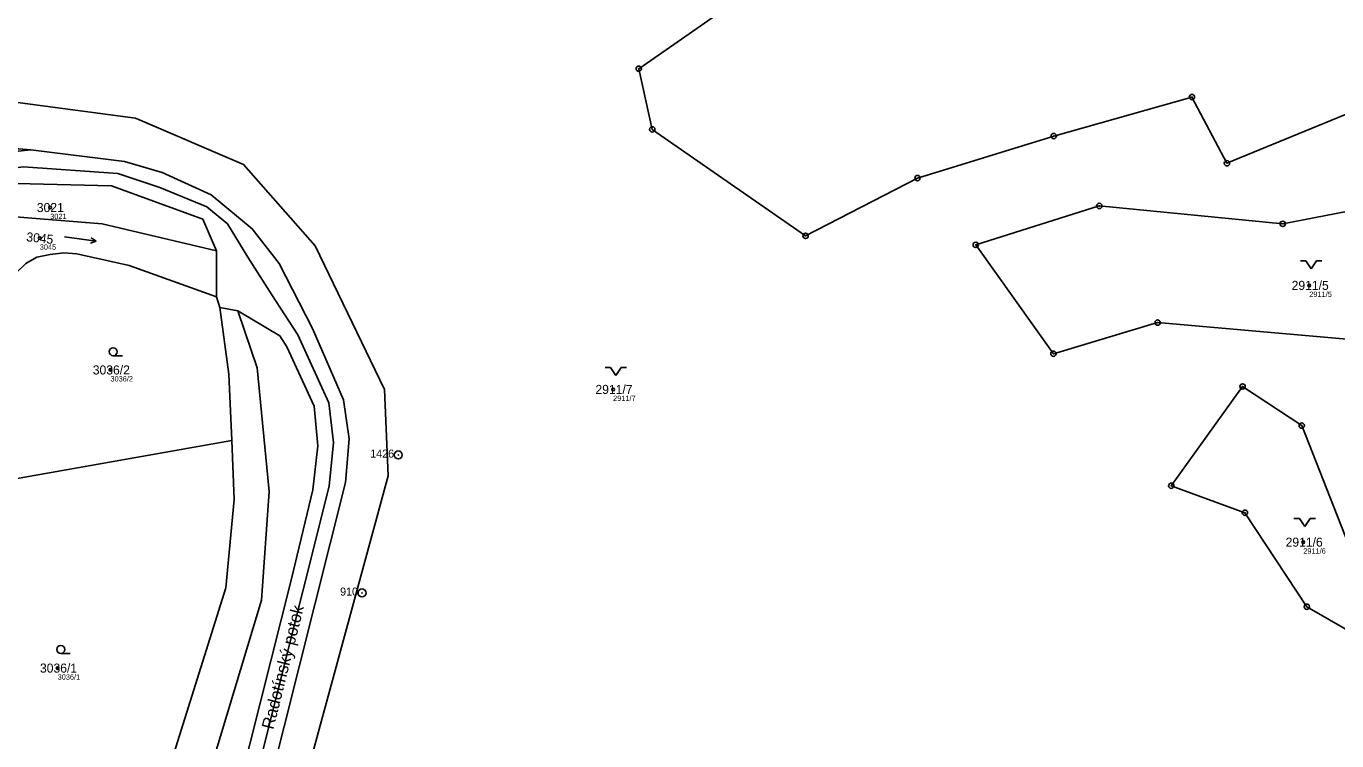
# Model space of a CAD drawing. Extents: x -751550 to -746116, y -1055108 to -1050700.
# Drawn here: x -751409.2 to -751163.6, y -1051881.3 to -1051747.6 of the extents above; entities that cross this region are included whole.
import ezdxf

# ---------------------------------------------------------------- set-up
doc = ezdxf.new("R2010")
doc.units = 0
for name, color, linetype in [('Definiční body', 7, 'Continuous'), ('Hranice parcel', 7, 'Continuous'), ('Parcelní čísla', 7, 'Continuous'), ('Polygon parcely', 7, 'Continuous'), ('Pop  PČ popisy', 7, 'Continuous'), ('Značky bodu BP', 7, 'Continuous'), ('Značky kultur', 7, 'Continuous')]:
    doc.layers.add(name, color=color, linetype=linetype)

msp = doc.modelspace()

# ---------------------------------------------------------------- linework, layer by layer
at = {"layer": 'Definiční body'}
for centre in [(-751404.74, -1051781.5), (-751406.7, -1051787.23), (-751168.75, -1051796.08), (-751393.45, -1051811.91), (-751299.24, -1051815.56), (-751169.88, -1051844.16), (-751403.35, -1051867.74)]:
    msp.add_circle(centre, 0.25, dxfattribs=at)
at = {"layer": 'Hranice parcel'}
for p, q in [((-751435.66, -1051768.43), (-751408.4, -1051770.72)), ((-751436.49, -1051773.66), (-751408.4, -1051770.72)), ((-751373.59, -1051798.23), (-751373.6, -1051789.62)), ((-751372.97, -1051800.22), (-751373.59, -1051798.23)), ((-751369.6, -1051800.86), (-751372.97, -1051800.22)), ((-751372.97, -1051800.22), (-751371.24, -1051812.71)), ((-751365.97, -1051811.52), (-751369.6, -1051800.86)), ((-751371.24, -1051812.71), (-751370.72, -1051825.15)), ((-751370.72, -1051825.15), (-751411.64, -1051832.39))]:
    msp.add_line(p, q, dxfattribs=at)
for points in [[(-751160.37, -1051567.87), (-751184.82, -1051573.32), (-751225.21, -1051588.35), (-751223.98, -1051617.78), (-751244.16, -1051642.39), (-751232.69, -1051653.27), (-751213.16, -1051633.4), (-751176.03, -1051599.95), (-751164.9, -1051596.71), (-751173.44, -1051620.45), (-751161.36, -1051660.05), (-751172.79, -1051668.8), (-751199.33, -1051682.78), (-751197.68, -1051690.39), (-751233.9, -1051713.42), (-751294.43, -1051755.5), (-751291.89, -1051766.86), (-751263.15, -1051786.8), (-751242.18, -1051775.99), (-751216.65, -1051768.11), (-751190.75, -1051760.82), (-751184.18, -1051773.22), (-751131.69, -1051751.65)], [(-751341.41, -1051831.71), (-751342.07, -1051815.55), (-751355.07, -1051788.67), (-751368.5, -1051773.45), (-751388.74, -1051764.75), (-751422.16, -1051760.31)], [(-751408.4, -1051770.72), (-751390.83, -1051772.86), (-751383.74, -1051774.93), (-751374.57, -1051779.12), (-751366.87, -1051785.47), (-751361.85, -1051791.98), (-751355.58, -1051804.15), (-751349.8, -1051817.48)], [(-751352.52, -1051818.1), (-751358.31, -1051805.36), (-751363.19, -1051797.82), (-751367.72, -1051790.8), (-751371.52, -1051784.56), (-751375.36, -1051781.39), (-751384.22, -1051777.73), (-751392.04, -1051775.15), (-751409.73, -1051773.86), (-751436.81, -1051777.27)], [(-751173.73, -1051784.56), (-751208.11, -1051781.21), (-751231.28, -1051788.49), (-751216.71, -1051808.87), (-751197.19, -1051803.04), (-751152.5, -1051806.98), (-751099.29, -1051774.95), (-751107.6, -1051771.75), (-751173.73, -1051784.56)], [(-751373.6, -1051789.62), (-751376.16, -1051783.65), (-751393.24, -1051777.43), (-751411.05, -1051777), (-751437.12, -1051780.88)], [(-751412.79, -1051783.13), (-751394.99, -1051784.56), (-751373.6, -1051789.62)], [(-751373.59, -1051798.23), (-751389.95, -1051792.35), (-751399.77, -1051790.15), (-751402.19, -1051789.97), (-751404.73, -1051790.27), (-751407.22, -1051790.78), (-751409.31, -1051791.99), (-751411.21, -1051793.81)], [(-751355.24, -1051818.71), (-751360.36, -1051807.6), (-751361.72, -1051805.54), (-751369.6, -1051800.86)], [(-751371.67, -1051998.86), (-751364.82, -1051995.38), (-751364.42, -1051992.89), (-751365.94, -1051990.97), (-751383.98, -1051981.88), (-751393.72, -1051974.52), (-751399.72, -1051961.25), (-751398.94, -1051951.8), (-751386.82, -1051922.83), (-751381.88, -1051910.51), (-751365.12, -1051855.03), (-751363.71, -1051834.69), (-751365.97, -1051811.52)], [(-751181.26, -1051815.01), (-751194.62, -1051833.6), (-751180.82, -1051838.64), (-751169.21, -1051856.24), (-751147.52, -1051868.66), (-751144.48, -1051864.33), (-751160.79, -1051846.15), (-751170.17, -1051822.34), (-751181.26, -1051815.01)], [(-751347.33, -1051985.37), (-751377.56, -1051973.21), (-751381.55, -1051969.26), (-751383.7, -1051965.26), (-751383.28, -1051958.99), (-751376.29, -1051936.07), (-751373.53, -1051925.77), (-751372.23, -1051912.59), (-751352.48, -1051833.68), (-751351.63, -1051825.47), (-751352.52, -1051818.1)], [(-751349.8, -1051817.48), (-751348.7, -1051824.81), (-751349.42, -1051832.99), (-751369.51, -1051912.97), (-751371.06, -1051925.42), (-751373.08, -1051932.19)], [(-751348.2, -1051987.67), (-751378.3, -1051974.69), (-751384.01, -1051970), (-751385.87, -1051965.44), (-751385.26, -1051959.27), (-751378.39, -1051936.37), (-751376, -1051926.12), (-751374.96, -1051912.21), (-751359.51, -1051851.01), (-751355.53, -1051834.37), (-751354.55, -1051826.13), (-751355.24, -1051818.71)], [(-751370.72, -1051825.15), (-751370.24, -1051836.17), (-751371.84, -1051852.74), (-751389.17, -1051908.03), (-751396.56, -1051925.04), (-751403.55, -1051944.98), (-751408.26, -1051951.47), (-751408.97, -1051954.07), (-751402.59, -1051973.55), (-751397.28, -1051978.96), (-751388.2, -1051987.78), (-751371.67, -1051998.86)], [(-751362.83, -1051920.27), (-751360.27, -1051900.98), (-751341.41, -1051831.71)]]:
    msp.add_lwpolyline(points, dxfattribs=at)
at = {"layer": 'Polygon parcely'}
for points in [[(-751131.69, -1051751.65), (-751184.18, -1051773.22), (-751190.75, -1051760.82), (-751216.65, -1051768.11), (-751242.18, -1051775.99), (-751263.15, -1051786.8), (-751291.89, -1051766.86), (-751294.43, -1051755.5), (-751233.9, -1051713.42), (-751197.68, -1051690.39), (-751199.33, -1051682.78), (-751172.79, -1051668.8), (-751161.36, -1051660.05), (-751173.44, -1051620.45), (-751164.9, -1051596.71), (-751176.03, -1051599.95), (-751213.16, -1051633.4), (-751232.69, -1051653.27), (-751244.16, -1051642.39), (-751223.98, -1051617.78), (-751225.21, -1051588.35), (-751184.82, -1051573.32), (-751160.37, -1051567.87)], [(-751160.37, -1051567.87), (-751184.82, -1051573.32), (-751225.21, -1051588.35), (-751223.98, -1051617.78), (-751244.16, -1051642.39), (-751232.69, -1051653.27), (-751213.16, -1051633.4), (-751176.03, -1051599.95), (-751164.9, -1051596.71), (-751173.44, -1051620.45), (-751161.36, -1051660.05), (-751172.79, -1051668.8), (-751199.33, -1051682.78), (-751197.68, -1051690.39), (-751233.9, -1051713.42), (-751294.43, -1051755.5), (-751291.89, -1051766.86), (-751263.15, -1051786.8), (-751242.18, -1051775.99), (-751216.65, -1051768.11), (-751190.75, -1051760.82), (-751184.18, -1051773.22), (-751131.69, -1051751.65)], [(-751422.16, -1051760.31), (-751388.74, -1051764.75), (-751368.5, -1051773.45), (-751355.07, -1051788.67), (-751342.07, -1051815.55), (-751341.41, -1051831.71), (-751360.27, -1051900.98)], [(-751341.41, -1051831.71), (-751342.07, -1051815.55), (-751355.07, -1051788.67), (-751368.5, -1051773.45), (-751388.74, -1051764.75), (-751422.16, -1051760.31)], [(-751435.66, -1051768.43), (-751408.4, -1051770.72), (-751390.83, -1051772.86), (-751383.74, -1051774.93), (-751374.57, -1051779.12), (-751366.87, -1051785.47), (-751361.85, -1051791.98), (-751355.58, -1051804.15), (-751349.8, -1051817.48), (-751348.7, -1051824.81), (-751349.42, -1051832.99), (-751369.51, -1051912.97)], [(-751369.51, -1051912.97), (-751349.42, -1051832.99), (-751348.7, -1051824.81), (-751349.8, -1051817.48), (-751355.58, -1051804.15), (-751361.85, -1051791.98), (-751366.87, -1051785.47), (-751374.57, -1051779.12), (-751383.74, -1051774.93), (-751390.83, -1051772.86), (-751408.4, -1051770.72), (-751436.49, -1051773.66)], [(-751409.73, -1051773.86), (-751392.04, -1051775.15), (-751384.22, -1051777.73), (-751375.36, -1051781.39), (-751371.52, -1051784.56), (-751367.72, -1051790.8), (-751363.19, -1051797.82), (-751358.31, -1051805.36), (-751352.52, -1051818.1), (-751351.63, -1051825.47), (-751352.48, -1051833.68), (-751372.23, -1051912.59)], [(-751372.23, -1051912.59), (-751352.48, -1051833.68), (-751351.63, -1051825.47), (-751352.52, -1051818.1), (-751358.31, -1051805.36), (-751363.19, -1051797.82), (-751367.72, -1051790.8), (-751371.52, -1051784.56), (-751375.36, -1051781.39), (-751384.22, -1051777.73), (-751392.04, -1051775.15), (-751409.73, -1051773.86)], [(-751411.05, -1051777), (-751393.24, -1051777.43), (-751376.16, -1051783.65), (-751373.6, -1051789.62), (-751373.59, -1051798.23), (-751372.97, -1051800.22), (-751369.6, -1051800.86), (-751361.72, -1051805.54), (-751360.36, -1051807.6), (-751355.24, -1051818.71), (-751354.55, -1051826.13), (-751355.53, -1051834.37), (-751359.51, -1051851.01), (-751374.96, -1051912.21)], [(-751381.88, -1051910.51), (-751365.12, -1051855.03), (-751363.71, -1051834.69), (-751365.97, -1051811.52), (-751369.6, -1051800.86), (-751372.97, -1051800.22), (-751371.24, -1051812.71), (-751370.72, -1051825.15), (-751370.24, -1051836.17), (-751371.84, -1051852.74), (-751389.17, -1051908.03)], [(-751374.96, -1051912.21), (-751359.51, -1051851.01), (-751355.53, -1051834.37), (-751354.55, -1051826.13), (-751355.24, -1051818.71), (-751360.36, -1051807.6), (-751361.72, -1051805.54), (-751369.6, -1051800.86), (-751365.97, -1051811.52), (-751363.71, -1051834.69), (-751365.12, -1051855.03), (-751381.88, -1051910.51)], [(-751360.27, -1051900.98), (-751341.41, -1051831.71)]]:
    msp.add_lwpolyline(points, dxfattribs=at)
for points in [[(-751436.49, -1051773.66), (-751408.4, -1051770.72), (-751435.66, -1051768.43)], [(-751173.73, -1051784.56), (-751107.6, -1051771.75), (-751099.29, -1051774.95), (-751152.5, -1051806.98), (-751197.19, -1051803.04), (-751216.71, -1051808.87), (-751231.28, -1051788.49), (-751208.11, -1051781.21)], [(-751173.73, -1051784.56), (-751208.11, -1051781.21), (-751231.28, -1051788.49), (-751216.71, -1051808.87), (-751197.19, -1051803.04), (-751152.5, -1051806.98), (-751099.29, -1051774.95), (-751107.6, -1051771.75)], [(-751393.24, -1051777.43), (-751411.05, -1051777), (-751437.12, -1051780.88), (-751438.13, -1051785.75), (-751416.66, -1051783.65), (-751412.79, -1051783.13), (-751394.99, -1051784.56), (-751373.6, -1051789.62), (-751376.16, -1051783.65)], [(-751373.6, -1051789.62), (-751394.99, -1051784.56), (-751412.79, -1051783.13), (-751416.66, -1051783.65), (-751438.13, -1051785.75), (-751438.52, -1051787.29), (-751439.4, -1051791.08), (-751439.84, -1051792.94), (-751417.24, -1051788.51), (-751413.36, -1051788.02), (-751411.21, -1051793.81), (-751409.31, -1051791.99), (-751407.22, -1051790.78), (-751404.73, -1051790.27), (-751402.19, -1051789.97), (-751399.77, -1051790.15), (-751389.95, -1051792.35), (-751373.59, -1051798.23)], [(-751409.31, -1051791.99), (-751411.21, -1051793.81), (-751414.59, -1051796.94), (-751416.58, -1051813.31), (-751411.64, -1051832.39), (-751370.72, -1051825.15), (-751371.24, -1051812.71), (-751372.97, -1051800.22), (-751373.59, -1051798.23), (-751389.95, -1051792.35), (-751399.77, -1051790.15), (-751402.19, -1051789.97), (-751404.73, -1051790.27), (-751407.22, -1051790.78)], [(-751454.65, -1051841.43), (-751456.14, -1051858.65), (-751440.28, -1051861.98), (-751419.42, -1051891.73), (-751420.19, -1051921.86), (-751411.76, -1051944.58), (-751411.39, -1051956.99), (-751399.91, -1051982.91), (-751371.67, -1051998.86), (-751388.2, -1051987.78), (-751397.28, -1051978.96), (-751402.59, -1051973.55), (-751408.97, -1051954.07), (-751408.26, -1051951.47), (-751403.55, -1051944.98), (-751396.56, -1051925.04), (-751389.17, -1051908.03), (-751371.84, -1051852.74), (-751370.24, -1051836.17), (-751370.72, -1051825.15), (-751411.64, -1051832.39), (-751416.58, -1051813.31), (-751427.75, -1051824.09)], [(-751181.26, -1051815.01), (-751194.62, -1051833.6), (-751180.82, -1051838.64), (-751169.21, -1051856.24), (-751147.52, -1051868.66), (-751144.48, -1051864.33), (-751160.79, -1051846.15), (-751170.17, -1051822.34)], [(-751181.26, -1051815.01), (-751170.17, -1051822.34), (-751160.79, -1051846.15), (-751144.48, -1051864.33), (-751147.52, -1051868.66), (-751169.21, -1051856.24), (-751180.82, -1051838.64), (-751194.62, -1051833.6)]]:
    msp.add_lwpolyline(points, close=True, dxfattribs=at)
at = {"layer": 'Značky bodu BP'}
for centre, radius in [((-751294.43, -1051755.5), 0.5), ((-751294.43, -1051755.5), 0.0303), ((-751190.75, -1051760.82), 0.5), ((-751190.75, -1051760.82), 0.0303), ((-751291.89, -1051766.86), 0.5), ((-751291.89, -1051766.86), 0.0303), ((-751216.65, -1051768.11), 0.5), ((-751216.65, -1051768.11), 0.0303), ((-751184.18, -1051773.22), 0.5), ((-751184.18, -1051773.22), 0.0303), ((-751242.18, -1051775.99), 0.5), ((-751242.18, -1051775.99), 0.0303), ((-751208.11, -1051781.21), 0.5), ((-751208.11, -1051781.21), 0.0303), ((-751173.73, -1051784.56), 0.5), ((-751173.73, -1051784.56), 0.0303), ((-751263.15, -1051786.8), 0.5), ((-751263.15, -1051786.8), 0.0303), ((-751231.28, -1051788.49), 0.5), ((-751231.28, -1051788.49), 0.0303), ((-751197.19, -1051803.04), 0.5), ((-751197.19, -1051803.04), 0.0303), ((-751216.71, -1051808.87), 0.5), ((-751216.71, -1051808.87), 0.0303), ((-751181.26, -1051815.01), 0.5), ((-751181.26, -1051815.01), 0.0303), ((-751170.17, -1051822.34), 0.5), ((-751170.17, -1051822.34), 0.0303), ((-751339.5, -1051827.83), 0.75), ((-751339.5, -1051827.83), 0.03), ((-751194.62, -1051833.6), 0.5), ((-751194.62, -1051833.6), 0.0303), ((-751180.82, -1051838.64), 0.5), ((-751180.82, -1051838.64), 0.0303), ((-751346.3, -1051853.66), 0.75), ((-751346.3, -1051853.66), 0.03), ((-751169.21, -1051856.24), 0.5), ((-751169.21, -1051856.24), 0.0303)]:
    msp.add_circle(centre, radius, dxfattribs=at)
at = {"layer": 'Značky kultur'}
for p, q in [((-751402.09, -1051786.96), (-751396.15, -1051787.8)), ((-751396.15, -1051787.8), (-751397.19, -1051788.16)), ((-751396.15, -1051787.8), (-751397.05, -1051787.17)), ((-751170.38, -1051791.5), (-751169.38, -1051791.5)), ((-751169.38, -1051791.5), (-751168.38, -1051793)), ((-751168.38, -1051793), (-751167.38, -1051791.5)), ((-751167.38, -1051791.5), (-751166.38, -1051791.5)), ((-751392.94, -1051809.25), (-751391.19, -1051809.25)), ((-751300.74, -1051811.45), (-751299.74, -1051811.45)), ((-751299.74, -1051811.45), (-751298.74, -1051812.95)), ((-751298.74, -1051812.95), (-751297.74, -1051811.45)), ((-751297.74, -1051811.45), (-751296.74, -1051811.45)), ((-751171.62, -1051839.73), (-751170.62, -1051839.73)), ((-751170.62, -1051839.73), (-751169.62, -1051841.23)), ((-751169.62, -1051841.23), (-751168.62, -1051839.73)), ((-751168.62, -1051839.73), (-751167.62, -1051839.73)), ((-751402.75, -1051865), (-751401, -1051865))]:
    msp.add_line(p, q, dxfattribs=at)
for centre in [(-751392.94, -1051808.5), (-751402.75, -1051864.25)]:
    msp.add_circle(centre, 0.75, dxfattribs=at)

# ---------------------------------------------------------------- texts
at = {"layer": 'Definiční body'}
for s, p in [('3021', (-751404.74, -1051783.66)), ('3045', (-751406.7, -1051789.39)), ('2911/5', (-751168.75, -1051798.24)), ('3036/2', (-751393.45, -1051814.07)), ('2911/7', (-751299.24, -1051817.72)), ('2911/6', (-751169.88, -1051846.32)), ('3036/1', (-751403.35, -1051869.9))]:
    msp.add_text(s, height=1, dxfattribs=at).set_placement(p)
at = {"layer": 'Parcelní čísla'}
for s, p in [('3021', (-751407.25, -1051782.35)), ('2911/5', (-751172.06, -1051796.93)), ('3036/2', (-751396.76, -1051812.76)), ('2911/7', (-751302.55, -1051816.41)), ('2911/6', (-751173.19, -1051845.01)), ('3036/1', (-751406.66, -1051868.59))]:
    msp.add_text(s, height=1.7, dxfattribs=at).set_placement(p)
msp.add_text('3045', height=1.7, rotation=354, dxfattribs=at).set_placement((-751409.28, -1051787.81))
at = {"layer": 'Pop  PČ popisy'}
msp.add_text('Radotínský potok', height=2.3, rotation=76, dxfattribs=at).set_placement((-751362.92, -1051879.36))
at = {"layer": 'Značky bodu BP'}
for s, p in [('1426', (-751344.75, -1051828.33)), ('910', (-751350.4, -1051854.16))]:
    msp.add_text(s, height=1.5, dxfattribs=at).set_placement(p)

doc.saveas('drawing.dxf')
